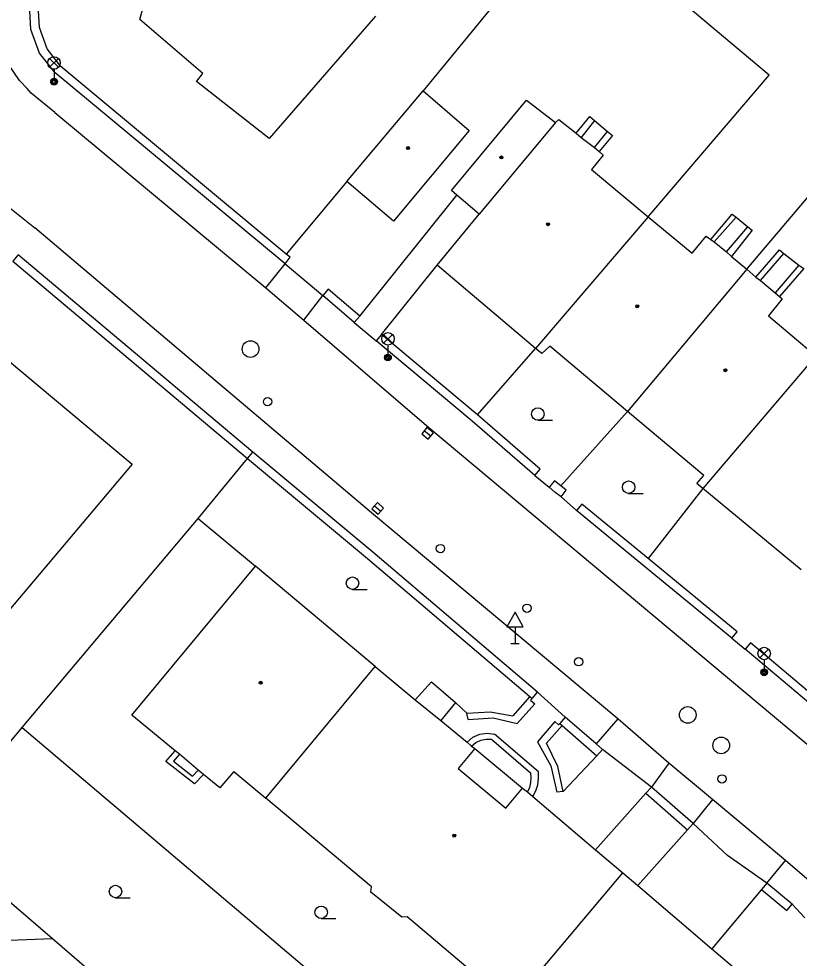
# Model space of a CAD drawing. Extents: x -600309 to -598967, y -1161267 to -1160292.
# Drawn here: x -599727.7 to -599680.9, y -1160487.3 to -1160430.9 of the extents above; entities that cross this region are included whole.
import ezdxf

# ---------------------------------------------------------------- set-up
doc = ezdxf.new("R2010")
doc.units = 0
for name, color, linetype in [('Level 10', 7, 'Continuous'), ('Level 11', 7, 'Continuous'), ('Level 27', 7, 'Continuous'), ('Level 28', 7, 'Continuous'), ('Level 33', 7, 'Continuous'), ('Level 34', 7, 'Continuous'), ('Level 36', 7, 'Continuous'), ('Level 39', 7, 'Continuous'), ('Level 5', 7, 'Continuous'), ('Level 51', 7, 'Continuous'), ('Level 7', 7, 'Continuous'), ('Level 8', 7, 'Continuous')]:
    doc.layers.add(name, color=color, linetype=linetype)

msp = doc.modelspace()

# ---------------------------------------------------------------- linework, layer by layer
at = {"layer": 'Level 10'}
for points in [[(-599725.57, -1160436.55), (-599726.98, -1160435.38), (-599727.23, -1160435.11), (-599727.69, -1160434.62), (-599728.36, -1160433.63), (-599728.67, -1160432.92), (-599728.67, -1160432.91), (-599728.77, -1160432.68), (-599729.02, -1160431.68), (-599729.04, -1160431.47), (-599729.12, -1160430.52), (-599729.02, -1160429.48), (-599728.93, -1160428.95), (-599727.47, -1160425.98), (-599727.28, -1160425.59)], [(-599725.57, -1160436.55), (-599712.89, -1160447.08)], [(-599733.39, -1160438.19), (-599726.76, -1160443.46)], [(-599691.75, -1160472.96), (-599706.54, -1160460.58), (-599726.76, -1160443.46)], [(-599712.89, -1160447.08), (-599710.61, -1160449.01)], [(-599710.61, -1160449.01), (-599703.11, -1160455.46), (-599679.65, -1160475.1)], [(-599688.69, -1160475.61), (-599691.75, -1160472.96)], [(-599686.08, -1160477.8), (-599688.69, -1160475.61)], [(-599681.69, -1160481.46), (-599686.08, -1160477.8)], [(-599679.28, -1160483.53), (-599681.69, -1160481.46)]]:
    msp.add_lwpolyline(points, dxfattribs=at)
at = {"layer": 'Level 11'}
for points in [[(-599694.25, -1160437.78), (-599693.44, -1160436.79), (-599693.1599, -1160437.02)], [(-599693.1599, -1160437.02), (-599693.95, -1160438.04)], [(-599693.1599, -1160437.02), (-599692.37, -1160437.68)], [(-599693.1599, -1160438.64), (-599692.37, -1160437.68)], [(-599692.37, -1160437.68), (-599692.08, -1160437.92), (-599692.87, -1160438.88)], [(-599707.25, -1160448.77), (-599701.43, -1160441.5)], [(-599686.18, -1160444.1599), (-599684.9, -1160442.65), (-599684.65, -1160442.83)], [(-599684.65, -1160442.83), (-599685.98, -1160444.31)], [(-599684.65, -1160442.83), (-599683.95, -1160443.4099)], [(-599685.23, -1160444.9099), (-599683.95, -1160443.4099)], [(-599683.95, -1160443.4099), (-599683.68, -1160443.6), (-599684.94, -1160445.2)], [(-599683.4699, -1160446.43), (-599682.04, -1160444.79), (-599681.78, -1160445.02)], [(-599683.18, -1160446.63), (-599681.78, -1160445.02)], [(-599681.78, -1160445.02), (-599680.89, -1160445.7199)], [(-599712.89, -1160447.08), (-599711.74, -1160445.63)], [(-599705.94, -1160449.88), (-599702.6, -1160445.71)], [(-599680.89, -1160445.7199), (-599682.31, -1160447.38)], [(-599680.89, -1160445.7199), (-599680.59, -1160445.92), (-599682.04, -1160447.6)], [(-599710.61, -1160449.01), (-599709.4699, -1160447.54)], [(-599713.99, -1160457.33), (-599713.67, -1160456.95)], [(-599716.95, -1160460.92), (-599713.99, -1160457.33)], [(-599716.95, -1160460.92), (-599713.51, -1160463.79)], [(-599703.93, -1160471.82), (-599702.95, -1160470.74)], [(-599702.95, -1160470.74), (-599701.51, -1160471.98)], [(-599697.03, -1160471.62), (-599698.06, -1160472.77)], [(-599696.9, -1160471.73), (-599696.99, -1160471.83), (-599696.74, -1160472.05), (-599697.81, -1160473.24)], [(-599701.51, -1160471.98), (-599702.39, -1160473.06)], [(-599700.82, -1160472.62), (-599701.51, -1160471.98)], [(-599700.82, -1160472.62), (-599699.43, -1160472.54), (-599698.06, -1160472.77)], [(-599700.74, -1160473), (-599700.82, -1160472.62)], [(-599700.74, -1160473), (-599699.24, -1160472.9), (-599697.81, -1160473.24)], [(-599695.24, -1160473.23), (-599695.31, -1160473.31), (-599695.54, -1160473.11), (-599696.58, -1160474.34)], [(-599695.09, -1160473.36), (-599696.03, -1160474.42)], [(-599691.75, -1160472.96), (-599693.06, -1160474.46)], [(-599700.8, -1160474.35), (-599700.46, -1160474.06), (-599700.05, -1160473.87), (-599699.61, -1160473.81), (-599699.17, -1160473.88)], [(-599696.52, -1160476.14), (-599699.17, -1160473.88)], [(-599700.55, -1160474.59), (-599700.29, -1160474.38), (-599699.99, -1160474.24), (-599699.67, -1160474.17), (-599699.34, -1160474.18)], [(-599699.34, -1160474.18), (-599697, -1160476.2)], [(-599696.58, -1160474.34), (-599695.78, -1160475.77), (-599695.42, -1160477.36)], [(-599695.04, -1160477.32), (-599695.35, -1160475.81), (-599696.03, -1160474.42)], [(-599693.01, -1160475.18), (-599695.04, -1160477.32)], [(-599688.69, -1160475.61), (-599689.74, -1160477.05)], [(-599697, -1160476.2), (-599696.9699, -1160476.49), (-599696.99, -1160476.78), (-599697.06, -1160477.07), (-599697.17, -1160477.34)], [(-599696.86, -1160477.62), (-599696.68, -1160477.28), (-599696.56, -1160476.9099), (-599696.51, -1160476.53), (-599696.52, -1160476.14)], [(-599695.04, -1160477.32), (-599695.42, -1160477.36)], [(-599690.07, -1160477.42), (-599693.1, -1160480.82)], [(-599686.08, -1160477.8), (-599687.24, -1160479.25)], [(-599687.57, -1160479.62), (-599690.56, -1160482.97)], [(-599682.8, -1160482.82), (-599681.69, -1160481.46)], [(-599683.12, -1160483.2), (-599686.12, -1160486.76)]]:
    msp.add_lwpolyline(points, dxfattribs=at)
at = {"layer": 'Level 27'}
for p, q in [((-599703.3736, -1160455.6518), (-599702.9864, -1160455.9682)), ((-599706.3591, -1160460.1565), (-599705.9809, -1160460.4835))]:
    msp.add_line(p, q, dxfattribs=at)
for points in [[(-599703.5318, -1160455.8454), (-599703.1446, -1160456.1618), (-599702.8282, -1160455.7746), (-599703.2154, -1160455.4582)], [(-599706.5226, -1160460.3456), (-599706.1444, -1160460.6726), (-599705.8174, -1160460.2944), (-599706.1956, -1160459.9674)]]:
    msp.add_lwpolyline(points, close=True, dxfattribs=at)
for centre in [(-599713.81, -1160450.75), (-599687.56, -1160472.7199), (-599685.55, -1160474.55)]:
    msp.add_circle(centre, 0.5, dxfattribs=at)
at = {"layer": 'Level 28'}
for centre in [(-599712.79, -1160453.9099), (-599702.4099, -1160462.73), (-599697.21, -1160466.31), (-599694.11, -1160469.53), (-599685.5, -1160476.56)]:
    msp.add_circle(centre, 0.25, dxfattribs=at)
at = {"layer": 'Level 33'}
for p, q in [((-599725.875, -1160433.83), (-599725.345, -1160433.3)), ((-599725.875, -1160433.3), (-599725.345, -1160433.83)), ((-599725.61, -1160433.94), (-599725.61, -1160434.69)), ((-599705.825, -1160450.4), (-599705.295, -1160449.87)), ((-599705.825, -1160449.87), (-599705.295, -1160450.4)), ((-599705.56, -1160450.51), (-599705.56, -1160451.26)), ((-599683.2349, -1160469.2999), (-599682.7049, -1160468.7699)), ((-599683.2349, -1160468.7699), (-599682.7049, -1160469.2999)), ((-599682.9699, -1160469.4099), (-599682.9699, -1160470.1599))]:
    msp.add_line(p, q, dxfattribs=at)
for centre, radius in [((-599725.61, -1160433.565), 0.375), ((-599725.61, -1160434.69), 0.2), ((-599725.61, -1160434.69), 0.1445), ((-599725.61, -1160434.69), 0.0876), ((-599705.56, -1160450.135), 0.375), ((-599705.56, -1160451.26), 0.2), ((-599705.56, -1160451.26), 0.1445), ((-599705.56, -1160451.26), 0.0876), ((-599682.9699, -1160469.0349), 0.375), ((-599682.9699, -1160470.1599), 0.2), ((-599682.9699, -1160470.1599), 0.1445), ((-599682.9699, -1160470.1599), 0.0876)]:
    msp.add_circle(centre, radius, dxfattribs=at)
at = {"layer": 'Level 34'}
for p, q in [((-599697.93, -1160467.422), (-599697.93, -1160468.44)), ((-599698.18, -1160468.44), (-599697.68, -1160468.44))]:
    msp.add_line(p, q, dxfattribs=at)
msp.add_lwpolyline([(-599698.43, -1160467.422), (-599697.43, -1160467.422), (-599697.93, -1160466.556)], close=True, dxfattribs=at)
at = {"layer": 'Level 36'}
for p, q in [((-599696.56, -1160455.025), (-599695.685, -1160455.025)), ((-599691.11, -1160459.415), (-599690.235, -1160459.415)), ((-599707.69, -1160465.185), (-599706.815, -1160465.185)), ((-599721.92, -1160483.695), (-599721.045, -1160483.695)), ((-599709.57, -1160484.945), (-599708.695, -1160484.945))]:
    msp.add_line(p, q, dxfattribs=at)
for centre in [(-599696.5601, -1160454.6499), (-599691.1101, -1160459.0399), (-599707.6901, -1160464.8099), (-599721.9201, -1160483.3199), (-599709.5701, -1160484.5699)]:
    msp.add_circle(centre, 0.375, dxfattribs=at)
at = {"layer": 'Level 39'}
for centre, radius in [((-599704.35, -1160438.68), 0.09), ((-599704.35, -1160438.68), 0.0398), ((-599698.75, -1160439.24), 0.09), ((-599698.75, -1160439.24), 0.0398), ((-599695.94, -1160443.25), 0.09), ((-599695.94, -1160443.25), 0.0398), ((-599690.59, -1160448.18), 0.09), ((-599690.59, -1160448.18), 0.0398), ((-599685.3, -1160452.02), 0.09), ((-599685.3, -1160452.02), 0.0398), ((-599713.2, -1160470.79), 0.09), ((-599713.2, -1160470.79), 0.0398), ((-599701.58, -1160479.9699), 0.09), ((-599701.58, -1160479.9699), 0.0398)]:
    msp.add_circle(centre, radius, dxfattribs=at)
at = {"layer": 'Level 5'}
for points in [[(-599720.46, -1160430.95), (-599720.12, -1160429.69)], [(-599716.67, -1160434.21), (-599720.46, -1160430.95)], [(-599706.31, -1160430.76), (-599712.7, -1160438.1)], [(-599717.06, -1160434.68), (-599716.67, -1160434.21)], [(-599712.7, -1160438.1), (-599717.06, -1160434.68)], [(-599708.03, -1160440.69), (-599703.45, -1160435.24)], [(-599703.45, -1160435.24), (-599700.69, -1160437.63)], [(-599701.74, -1160441.23), (-599697.23, -1160435.81)], [(-599697.23, -1160435.81), (-599695.49, -1160437.15)], [(-599695.49, -1160437.15), (-599700.08, -1160442.64)], [(-599695.49, -1160437.15), (-599695.3, -1160436.96)], [(-599695.3, -1160436.96), (-599694.25, -1160437.78)], [(-599700.69, -1160437.63), (-599705.2199, -1160443.07)], [(-599694.25, -1160437.78), (-599693.95, -1160438.04)], [(-599693.95, -1160438.04), (-599693.1599, -1160438.64)], [(-599693.1599, -1160438.64), (-599692.87, -1160438.88)], [(-599692.87, -1160438.88), (-599692.63, -1160439.11)], [(-599692.63, -1160439.11), (-599693.33, -1160439.96)], [(-599693.33, -1160439.96), (-599689.93, -1160442.8)], [(-599705.2199, -1160443.07), (-599708.03, -1160440.69)], [(-599700.08, -1160442.64), (-599701.43, -1160441.5), (-599701.74, -1160441.23)], [(-599702.6, -1160445.71), (-599700.08, -1160442.64)], [(-599689.93, -1160442.8), (-599696.7, -1160450.7199)], [(-599689.93, -1160442.8), (-599687.3, -1160444.99)], [(-599687.3, -1160444.99), (-599686.46, -1160443.9699)], [(-599686.46, -1160443.9699), (-599686.18, -1160444.1599)], [(-599686.18, -1160444.1599), (-599685.98, -1160444.31)], [(-599685.98, -1160444.31), (-599685.23, -1160444.9099)], [(-599685.23, -1160444.9099), (-599684.94, -1160445.2)], [(-599684.94, -1160445.2), (-599684, -1160445.96)], [(-599696.7, -1160450.7199), (-599702.6, -1160445.71)], [(-599684, -1160445.96), (-599691.18, -1160454.49)], [(-599684, -1160445.96), (-599683.4699, -1160446.43)], [(-599683.4699, -1160446.43), (-599683.18, -1160446.63)], [(-599683.18, -1160446.63), (-599682.31, -1160447.38)], [(-599682.31, -1160447.38), (-599682.04, -1160447.6)], [(-599681.89, -1160447.74), (-599682.71, -1160448.75)], [(-599682.04, -1160447.6), (-599681.89, -1160447.74)], [(-599731.12, -1160449.14), (-599720.92, -1160457.6599)], [(-599682.71, -1160448.75), (-599679.87, -1160451.1599)], [(-599696.32, -1160451.01), (-599696.7, -1160450.7199)], [(-599695.84, -1160450.58), (-599696.32, -1160451.01)], [(-599691.18, -1160454.49), (-599695.84, -1160450.58)], [(-599679.87, -1160451.1599), (-599686.6599, -1160459.13)], [(-599686.6, -1160458.34), (-599691.18, -1160454.49)], [(-599720.92, -1160457.6599), (-599728.32, -1160466.44)], [(-599687.02, -1160458.82), (-599686.6, -1160458.34)], [(-599686.6599, -1160459.13), (-599687.02, -1160458.82)], [(-599680.75, -1160464.01), (-599686.6599, -1160459.13)], [(-599720.94, -1160472.74), (-599713.51, -1160463.79)], [(-599706.32, -1160469.81), (-599713.51, -1160463.79)], [(-599712.89, -1160477.7199), (-599706.32, -1160469.81)], [(-599706.32, -1160469.81), (-599703.93, -1160471.82)], [(-599703.93, -1160471.82), (-599702.39, -1160473.06)], [(-599718.34, -1160474.87), (-599720.94, -1160472.74)], [(-599702.39, -1160473.06), (-599700.8, -1160474.35)], [(-599700.8, -1160474.35), (-599700.55, -1160474.59)], [(-599700.55, -1160474.59), (-599700.34, -1160474.73)], [(-599718.08, -1160475.08), (-599718.34, -1160474.87)], [(-599716.96, -1160476.04), (-599718.08, -1160475.08)], [(-599700.34, -1160474.73), (-599701.35, -1160475.93)], [(-599700.34, -1160474.73), (-599697.48, -1160477.11)], [(-599716.64, -1160476.29), (-599716.96, -1160476.04)], [(-599715.6599, -1160477.09), (-599716.64, -1160476.29)], [(-599714.81, -1160476.12), (-599715.6599, -1160477.09)], [(-599714.81, -1160476.12), (-599712.89, -1160477.7199)], [(-599701.35, -1160475.93), (-599698.49, -1160478.32)], [(-599698.49, -1160478.32), (-599697.48, -1160477.11)], [(-599697.48, -1160477.11), (-599697.17, -1160477.34)], [(-599697.17, -1160477.34), (-599696.86, -1160477.62)], [(-599706.54, -1160483.04), (-599712.89, -1160477.7199)], [(-599696.86, -1160477.62), (-599693.1, -1160480.82), (-599691.46, -1160482.21)], [(-599698.15, -1160490.14), (-599691.46, -1160482.21)], [(-599691.46, -1160482.21), (-599690.56, -1160482.97), (-599686.12, -1160486.76), (-599684.42, -1160488.2)], [(-599706.58, -1160483.36), (-599706.54, -1160483.04)], [(-599704.73, -1160484.87), (-599706.58, -1160483.36)], [(-599704.4, -1160484.84), (-599704.73, -1160484.87)], [(-599698.15, -1160490.14), (-599704.4, -1160484.84)]]:
    msp.add_lwpolyline(points, dxfattribs=at)
at = {"layer": 'Level 51'}
for points in [[(-599689.39, -1160418.1), (-599703.45, -1160435.24)], [(-599682.67, -1160434.31), (-599688.89, -1160429.05)], [(-599684, -1160445.96), (-599671.51, -1160431.19)], [(-599689.93, -1160442.8), (-599682.67, -1160434.31)], [(-599727.52, -1160473.4699), (-599716.95, -1160460.92)], [(-599732.93, -1160479.96), (-599727.52, -1160473.4699)], [(-599727.52, -1160473.4699), (-599694.15, -1160501.76)], [(-599718.9, -1160475.51), (-599718.34, -1160474.87)], [(-599718.08, -1160475.08), (-599718.43, -1160475.5)], [(-599717.18, -1160476.86), (-599718.9, -1160475.51)], [(-599718.43, -1160475.5), (-599717.29, -1160476.4)], [(-599717.29, -1160476.4), (-599716.96, -1160476.04)], [(-599716.64, -1160476.29), (-599717.18, -1160476.86)], [(-599725.71, -1160486.1599), (-599732.93, -1160479.96)], [(-599725.71, -1160486.1599), (-599746.35, -1160486.96)], [(-599718.58, -1160492.31), (-599725.71, -1160486.1599)]]:
    msp.add_lwpolyline(points, dxfattribs=at)
at = {"layer": 'Level 7'}
for points in [[(-599727.01, -1160431.56), (-599727.09, -1160430.06), (-599726.7199, -1160428.6), (-599725.7599, -1160426.738), (-599724.24, -1160423.79), (-599723.3, -1160423.62)], [(-599726.49, -1160431.44), (-599726.56, -1160430.09), (-599726.25, -1160428.78), (-599723.9099, -1160424.24), (-599722.85, -1160424.05), (-599723.3, -1160423.62)], [(-599711.74, -1160445.63), (-599711.9699, -1160445.44), (-599725.55, -1160434.1599), (-599726.2412, -1160433.2754), (-599726.48, -1160432.9699), (-599727.01, -1160431.56)], [(-599711.67, -1160445.06), (-599725.21, -1160433.79), (-599726.02, -1160432.71), (-599726.49, -1160431.44)], [(-599708.03, -1160440.69), (-599711.67, -1160445.06)], [(-599727.77, -1160445.1), (-599728.09, -1160445.48), (-599713.99, -1160457.33)], [(-599713.67, -1160456.95), (-599727.77, -1160445.1)], [(-599711.74, -1160445.63), (-599711.43, -1160445.23), (-599711.67, -1160445.06)], [(-599707.58, -1160449.15), (-599707.25, -1160448.77), (-599709.14, -1160447.1599), (-599709.4699, -1160447.54)], [(-599707.58, -1160449.15), (-599709.4699, -1160447.54)], [(-599700.18, -1160454.69), (-599705.94, -1160449.88), (-599706.26, -1160450.26)], [(-599700.51, -1160455.07), (-599706.26, -1160450.26)], [(-599700.18, -1160454.69), (-599696.7, -1160450.7199)], [(-599696.74, -1160458.34), (-599696.4099, -1160457.96), (-599700.18, -1160454.69)], [(-599695.18, -1160458.96), (-599691.18, -1160454.49)], [(-599696.74, -1160458.34), (-599700.51, -1160455.07)], [(-599696.58, -1160471.35), (-599706.46, -1160462.95), (-599713.67, -1160456.95)], [(-599713.99, -1160457.33), (-599706.78, -1160463.33), (-599697.03, -1160471.62)], [(-599695.18, -1160458.96), (-599695.55, -1160458.67), (-599695.88, -1160459.04)], [(-599695.15, -1160459.63), (-599695.53, -1160459.35), (-599695.88, -1160459.04)], [(-599695.15, -1160459.63), (-599694.85, -1160459.23), (-599695.18, -1160458.96)], [(-599686.6599, -1160459.13), (-599689.94, -1160463.33)], [(-599689.94, -1160463.33), (-599693.9099, -1160460.06), (-599694.23, -1160460.45)], [(-599684.9099, -1160468.12), (-599690.25, -1160463.7199), (-599694.23, -1160460.45)], [(-599684.9099, -1160468.12), (-599684.59, -1160467.73), (-599689.94, -1160463.33)], [(-599678.08, -1160473.2), (-599683.79, -1160468.39), (-599684.11, -1160468.77)], [(-599678.4, -1160473.58), (-599684.11, -1160468.77)], [(-599697.03, -1160471.62), (-599696.9, -1160471.73)], [(-599696.9, -1160471.73), (-599696.58, -1160471.35)], [(-599694.9099, -1160472.85), (-599695.24, -1160473.23)], [(-599693.06, -1160474.46), (-599694.9099, -1160472.85)], [(-599695.24, -1160473.23), (-599695.09, -1160473.36)], [(-599695.09, -1160473.36), (-599693.01, -1160475.18)], [(-599692.68, -1160474.8), (-599693.06, -1160474.46)], [(-599693.01, -1160475.18), (-599692.68, -1160474.8)], [(-599689.74, -1160477.05), (-599690.07, -1160477.42), (-599687.57, -1160479.62), (-599687.24, -1160479.25)], [(-599687.24, -1160479.25), (-599689.74, -1160477.05)], [(-599682.8, -1160482.82), (-599683.12, -1160483.2), (-599681.61, -1160484.4699), (-599681.29, -1160484.09)], [(-599681.29, -1160484.09), (-599682.8, -1160482.82)]]:
    msp.add_lwpolyline(points, dxfattribs=at)
at = {"layer": 'Level 8'}
for points in [[(-599711.74, -1160445.63), (-599709.4699, -1160447.54)], [(-599707.58, -1160449.15), (-599706.26, -1160450.26)], [(-599696.74, -1160458.34), (-599695.88, -1160459.04)], [(-599695.15, -1160459.63), (-599694.23, -1160460.45)], [(-599684.9099, -1160468.12), (-599684.11, -1160468.77)], [(-599694.9099, -1160472.85), (-599696.58, -1160471.35)], [(-599689.74, -1160477.05), (-599692.68, -1160474.8)], [(-599685.18, -1160481.1599), (-599687.24, -1160479.25)], [(-599682.8, -1160482.82), (-599685.18, -1160481.1599)], [(-599680.52, -1160484.9), (-599681.29, -1160484.09)]]:
    msp.add_lwpolyline(points, dxfattribs=at)

doc.saveas('drawing.dxf')
